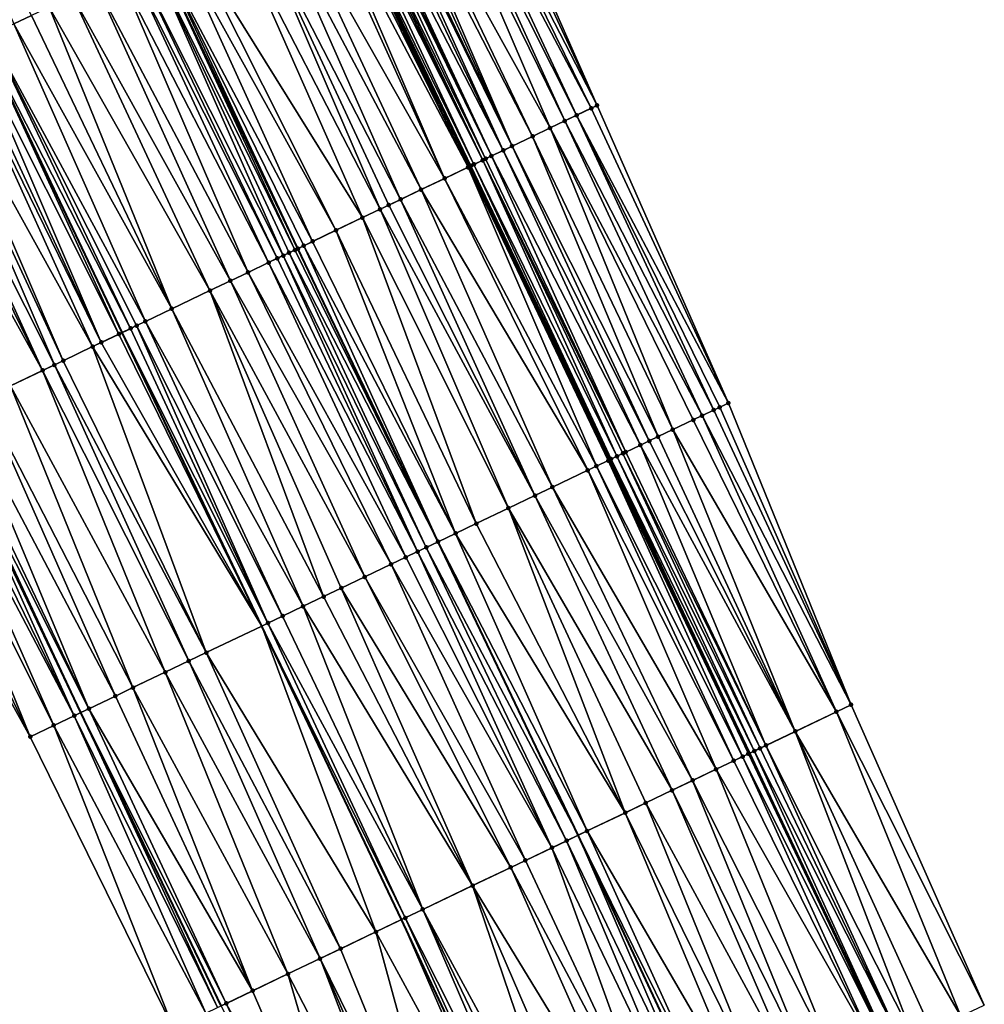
# Model space of a CAD drawing. Header units: feet. Extents: x 2004186 to 2014793, y 836912 to 864902.
# Tile 351 of 656: x 2010173 to 2010232, y 848354 to 848415. Entities that reach past the tile are written whole.
import ezdxf

# ---------------------------------------------------------------- set-up
doc = ezdxf.new("R2010")
doc.units = ezdxf.units.FT
doc.header["$LTSCALE"] = 100
doc.header["$MEASUREMENT"] = 0
for name, color, linetype, lineweight in [('EP_Travel Lane', 5, 'Continuous', 40), ('GPL_Skip Line', 2, 'Continuous', 40), ('Road Shots', 4, 'Continuous', 200), ('Road X-Section', 30, 'Continuous', 13)]:
    doc.layers.add(name, color=color, linetype=linetype, lineweight=lineweight)
doc.layers.add('I-77 SB_MM21-27-Surface-Border', color=7, linetype='Continuous')
doc.layers.add('I-77 SB_MM21-27-Surface-TIN', color=7, linetype='Continuous')

msp = doc.modelspace()

# ---------------------------------------------------------------- linework, layer by layer
at = {"layer": 'EP_Travel Lane'}
for points in [[(2010185.079, 848354.216, 429.611), (2010176.462, 848372.265, 429.559), (2010167.845, 848390.313, 429.465), (2010159.228, 848408.361, 429.392), (2010150.673, 848426.049, 429.342), (2010141.739, 848443.942, 429.259), (2010132.804, 848461.836, 429.213), (2010123.87, 848479.73, 429.133), (2010115.063, 848497.322, 429.056), (2010106.077, 848515.19, 428.978), (2010097.091, 848533.058, 428.933), (2010088.105, 848550.926, 428.862), (2010078.986, 848568.316, 428.792), (2010069.521, 848585.935, 428.709), (2010060.056, 848603.554, 428.664)], [(2010226.152, 848351.531, 431.06), (2010217.612, 848369.768, 431.003), (2010208.997, 848387.818, 430.927), (2010200.383, 848405.867, 430.856), (2010191.768, 848423.917, 430.795), (2010182.989, 848442.075, 430.735), (2010174.092, 848459.987, 430.659), (2010165.194, 848477.898, 430.589), (2010156.297, 848495.81, 430.524), (2010147.259, 848513.825, 430.448), (2010138.153, 848531.631, 430.37), (2010129.046, 848549.438, 430.327), (2010119.939, 848567.244, 430.282), (2010110.569, 848585.113, 430.208), (2010101.168, 848602.766, 430.143)]]:
    msp.add_polyline3d(points, dxfattribs=at)
at = {"layer": 'GPL_Skip Line'}
for points in [[(2010215.519, 848346.601, 430.595), (2010207.054, 848364.721, 430.541), (2010198.43, 848382.766, 430.474), (2010189.806, 848400.811, 430.395), (2010181.183, 848418.857, 430.338), (2010172.478, 848436.862, 430.272), (2010163.595, 848454.781, 430.204), (2010154.712, 848472.7, 430.141), (2010145.829, 848490.619, 430.077), (2010136.863, 848508.496, 429.999), (2010127.742, 848526.295, 429.92), (2010118.621, 848544.094, 429.868), (2010109.5, 848561.893, 429.818), (2010100.213, 848579.606, 429.736), (2010090.825, 848597.265, 429.663), (2010081.436, 848614.924, 429.61)], [(2010204.602, 848341.541, 430.142), (2010196.184, 848359.525, 430.091), (2010187.594, 848377.586, 430.022), (2010179.005, 848395.648, 429.943), (2010170.415, 848413.709, 429.89), (2010161.808, 848431.571, 429.836), (2010152.911, 848449.483, 429.768), (2010144.014, 848467.395, 429.698), (2010135.118, 848485.307, 429.634), (2010126.217, 848503.039, 429.556), (2010117.11, 848520.845, 429.483), (2010108.003, 848538.652, 429.428), (2010098.896, 848556.458, 429.374), (2010089.689, 848574.009, 429.279), (2010080.288, 848591.661, 429.206), (2010070.887, 848609.314, 429.159)]]:
    msp.add_polyline3d(points, dxfattribs=at)
at = {"layer": 'I-77 SB_MM21-27-Surface-Border', "color": 3, "linetype": 'ByBlock', "lineweight": -2}
for points in [[(2010108.13, 848606.468, 430.431), (2010117.695, 848588.902, 430.491), (2010127.298, 848571.016, 430.559), (2010136.597, 848553.308, 430.621), (2010145.896, 848535.6, 430.682), (2010154.839, 848517.71, 430.741), (2010164.105, 848499.682, 430.817), (2010172.988, 848481.763, 430.917), (2010182.05, 848463.933, 431.012), (2010191.113, 848446.103, 431.076), (2010200.129, 848427.914, 431.136), (2010208.212, 848409.61, 431.183), (2010216.294, 848391.306, 431.227), (2010223.835, 848372.743, 431.256), (2010232.031, 848354.256, 431.311)], [(2010182.153, 848352.817, 429.534), (2010173.349, 848370.776, 429.47), (2010163.642, 848388.304, 429.348), (2010154.477, 848406.09, 429.235), (2010145.422, 848423.445, 429.12), (2010136.539, 848441.364, 429.056), (2010127.477, 848459.194, 429.026), (2010118.773, 848477.202, 428.984), (2010109.988, 848494.72, 428.897), (2010101.401, 848512.793, 428.825), (2010092.992, 848530.957, 428.775), (2010084.405, 848549.03, 428.733), (2010075.669, 848566.552, 428.666), (2010068.575, 848585.432, 428.677), (2010057.951, 848602.434, 428.575)]]:
    msp.add_polyline3d(points, dxfattribs=at)
at = {"layer": 'I-77 SB_MM21-27-Surface-TIN', "color": 128, "linetype": 'ByBlock', "lineweight": -2}
for points in [[(2010164.415, 848432.864, 429.942), (2010172.341, 848414.63, 429.97), (2010173.424, 848415.147, 430.011)], [(2010207.851, 848409.437, 431.17), (2010199.046, 848427.396, 431.108), (2010198.505, 848427.138, 431.091)], [(2010199.768, 848427.741, 431.126), (2010199.046, 848427.396, 431.108), (2010208.212, 848409.61, 431.183)], [(2010207.851, 848409.437, 431.17), (2010208.212, 848409.61, 431.183), (2010199.046, 848427.396, 431.108)], [(2010200.129, 848427.914, 431.136), (2010199.768, 848427.741, 431.126), (2010208.212, 848409.61, 431.183)], [(2010206.227, 848408.661, 431.123), (2010197.964, 848426.879, 431.071), (2010197.422, 848426.62, 431.054)], [(2010206.948, 848409.006, 431.15), (2010198.505, 848427.138, 431.091), (2010197.964, 848426.879, 431.071)], [(2010206.227, 848408.661, 431.123), (2010206.948, 848409.006, 431.15), (2010197.964, 848426.879, 431.071)], [(2010206.948, 848409.006, 431.15), (2010207.851, 848409.437, 431.17), (2010198.505, 848427.138, 431.091)], [(2010205.324, 848408.23, 431.09), (2010197.422, 848426.62, 431.054), (2010195.618, 848425.758, 430.984)], [(2010206.227, 848408.661, 431.123), (2010197.422, 848426.62, 431.054), (2010205.324, 848408.23, 431.09)], [(2010195.618, 848425.758, 430.984), (2010195.077, 848425.499, 430.965), (2010204.242, 848407.712, 431.048)], [(2010205.324, 848408.23, 431.09), (2010195.618, 848425.758, 430.984), (2010204.242, 848407.712, 431.048)], [(2010194.174, 848425.067, 430.933), (2010193.814, 848424.895, 430.909), (2010202.437, 848406.85, 430.983)], [(2010194.355, 848425.154, 430.943), (2010194.174, 848425.067, 430.933), (2010202.979, 848407.109, 431.007)], [(2010194.174, 848425.067, 430.933), (2010202.437, 848406.85, 430.983), (2010202.979, 848407.109, 431.007)], [(2010194.716, 848425.326, 430.955), (2010194.355, 848425.154, 430.943), (2010202.979, 848407.109, 431.007)], [(2010195.077, 848425.499, 430.965), (2010194.716, 848425.326, 430.955), (2010202.979, 848407.109, 431.007)], [(2010195.077, 848425.499, 430.965), (2010202.979, 848407.109, 431.007), (2010204.242, 848407.712, 431.048)], [(2010192.911, 848424.464, 430.868), (2010192.551, 848424.291, 430.871), (2010201.355, 848406.332, 430.934)], [(2010193.092, 848424.55, 430.872), (2010192.911, 848424.464, 430.868), (2010201.716, 848406.505, 430.951)], [(2010192.911, 848424.464, 430.868), (2010201.355, 848406.332, 430.934), (2010201.716, 848406.505, 430.951)], [(2010193.272, 848424.636, 430.878), (2010193.092, 848424.55, 430.872), (2010201.716, 848406.505, 430.951)], [(2010193.814, 848424.895, 430.909), (2010193.272, 848424.636, 430.878), (2010202.437, 848406.85, 430.983)], [(2010193.272, 848424.636, 430.878), (2010201.716, 848406.505, 430.951), (2010202.437, 848406.85, 430.983)], [(2010191.468, 848423.773, 430.782), (2010190.927, 848423.515, 430.76), (2010200.272, 848405.815, 430.85)], [(2010191.648, 848423.86, 430.786), (2010191.468, 848423.773, 430.782), (2010200.272, 848405.815, 430.85)], [(2010191.648, 848423.86, 430.786), (2010200.383, 848405.867, 430.856), (2010191.768, 848423.917, 430.795)], [(2010191.648, 848423.86, 430.786), (2010200.272, 848405.815, 430.85), (2010200.383, 848405.867, 430.856)], [(2010191.829, 848423.946, 430.799), (2010191.768, 848423.917, 430.795), (2010200.453, 848405.901, 430.86)], [(2010200.453, 848405.901, 430.86), (2010191.768, 848423.917, 430.795), (2010200.383, 848405.867, 430.856)], [(2010192.19, 848424.119, 430.841), (2010191.829, 848423.946, 430.799), (2010200.633, 848405.987, 430.873)], [(2010191.829, 848423.946, 430.799), (2010200.453, 848405.901, 430.86), (2010200.633, 848405.987, 430.873)], [(2010192.37, 848424.205, 430.86), (2010192.19, 848424.119, 430.841), (2010201.174, 848406.246, 430.92)], [(2010192.19, 848424.119, 430.841), (2010200.633, 848405.987, 430.873), (2010201.174, 848406.246, 430.92)], [(2010192.551, 848424.291, 430.871), (2010192.37, 848424.205, 430.86), (2010201.174, 848406.246, 430.92)], [(2010192.551, 848424.291, 430.871), (2010201.174, 848406.246, 430.92), (2010201.355, 848406.332, 430.934)], [(2010190.566, 848423.342, 430.75), (2010188.942, 848422.566, 430.681), (2010198.829, 848405.124, 430.8)], [(2010190.927, 848423.515, 430.76), (2010190.566, 848423.342, 430.75), (2010198.829, 848405.124, 430.8)], [(2010190.927, 848423.515, 430.76), (2010198.829, 848405.124, 430.8), (2010200.272, 848405.815, 430.85)], [(2010188.942, 848422.566, 430.681), (2010188.04, 848422.135, 430.641), (2010197.385, 848404.434, 430.736)], [(2010188.942, 848422.566, 430.681), (2010197.385, 848404.434, 430.736), (2010198.829, 848405.124, 430.8)], [(2010188.04, 848422.135, 430.641), (2010186.957, 848421.617, 430.597), (2010196.122, 848403.831, 430.682)], [(2010188.04, 848422.135, 430.641), (2010196.122, 848403.831, 430.682), (2010197.385, 848404.434, 430.736)], [(2010186.957, 848421.617, 430.597), (2010185.694, 848421.013, 430.542), (2010194.859, 848403.227, 430.627)], [(2010186.957, 848421.617, 430.597), (2010195.4, 848403.486, 430.652), (2010196.122, 848403.831, 430.682)], [(2010186.957, 848421.617, 430.597), (2010194.859, 848403.227, 430.627), (2010195.4, 848403.486, 430.652)], [(2010185.694, 848421.013, 430.542), (2010183.168, 848419.805, 430.423), (2010193.776, 848402.709, 430.578)], [(2010185.694, 848421.013, 430.542), (2010193.776, 848402.709, 430.578), (2010194.859, 848403.227, 430.627)], [(2010183.168, 848419.805, 430.423), (2010182.446, 848419.46, 430.392), (2010192.152, 848401.933, 430.5)], [(2010183.168, 848419.805, 430.423), (2010192.152, 848401.933, 430.5), (2010193.776, 848402.709, 430.578)], [(2010181.363, 848418.943, 430.346), (2010181.183, 848418.857, 430.338), (2010189.806, 848400.811, 430.395)], [(2010182.446, 848419.46, 430.392), (2010181.363, 848418.943, 430.346), (2010190.709, 848401.243, 430.44)], [(2010181.363, 848418.943, 430.346), (2010189.806, 848400.811, 430.395), (2010190.167, 848400.984, 430.412)], [(2010181.363, 848418.943, 430.346), (2010190.167, 848400.984, 430.412), (2010190.709, 848401.243, 430.44)], [(2010182.446, 848419.46, 430.392), (2010190.709, 848401.243, 430.44), (2010192.152, 848401.933, 430.5)], [(2010180.822, 848418.684, 430.323), (2010179.92, 848418.253, 430.296), (2010188.904, 848400.38, 430.374)], [(2010180.822, 848418.684, 430.323), (2010189.626, 848400.725, 430.389), (2010181.183, 848418.857, 430.338)], [(2010180.822, 848418.684, 430.323), (2010189.265, 848400.553, 430.383), (2010189.626, 848400.725, 430.389)], [(2010180.822, 848418.684, 430.323), (2010188.904, 848400.38, 430.374), (2010189.265, 848400.553, 430.383)], [(2010189.626, 848400.725, 430.389), (2010189.806, 848400.811, 430.395), (2010181.183, 848418.857, 430.338)], [(2010178.837, 848417.735, 430.247), (2010177.393, 848417.045, 430.18), (2010186.739, 848399.345, 430.27)], [(2010179.559, 848418.08, 430.283), (2010178.837, 848417.735, 430.247), (2010188.002, 848399.949, 430.332)], [(2010178.837, 848417.735, 430.247), (2010186.739, 848399.345, 430.27), (2010188.002, 848399.949, 430.332)], [(2010179.92, 848418.253, 430.296), (2010179.559, 848418.08, 430.283), (2010188.543, 848400.208, 430.36)], [(2010179.559, 848418.08, 430.283), (2010188.002, 848399.949, 430.332), (2010188.543, 848400.208, 430.36)], [(2010179.92, 848418.253, 430.296), (2010188.543, 848400.208, 430.36), (2010188.904, 848400.38, 430.374)], [(2010177.393, 848417.045, 430.18), (2010175.95, 848416.355, 430.122), (2010185.656, 848398.827, 430.22)], [(2010177.393, 848417.045, 430.18), (2010185.656, 848398.827, 430.22), (2010186.739, 848399.345, 430.27)], [(2010175.95, 848416.355, 430.122), (2010174.506, 848415.665, 430.056), (2010184.393, 848398.224, 430.172)], [(2010175.95, 848416.355, 430.122), (2010184.393, 848398.224, 430.172), (2010185.656, 848398.827, 430.22)], [(2010174.506, 848415.665, 430.056), (2010173.424, 848415.147, 430.011), (2010182.047, 848397.102, 430.071)], [(2010174.506, 848415.665, 430.056), (2010182.047, 848397.102, 430.071), (2010184.393, 848398.224, 430.172)], [(2010173.424, 848415.147, 430.011), (2010172.341, 848414.63, 429.97), (2010182.047, 848397.102, 430.071)], [(2010172.341, 848414.63, 429.97), (2010170.898, 848413.94, 429.917), (2010180.424, 848396.326, 430.017)], [(2010172.341, 848414.63, 429.97), (2010180.424, 848396.326, 430.017), (2010182.047, 848397.102, 430.071)], [(2010169.815, 848413.422, 429.857), (2010178.8, 848395.55, 429.929), (2010170.415, 848413.709, 429.89)], [(2010170.898, 848413.94, 429.917), (2010170.415, 848413.709, 429.89), (2010179.521, 848395.895, 429.977)], [(2010178.8, 848395.55, 429.929), (2010179.005, 848395.648, 429.943), (2010170.415, 848413.709, 429.89)], [(2010179.521, 848395.895, 429.977), (2010170.415, 848413.709, 429.89), (2010179.005, 848395.648, 429.943)], [(2010170.898, 848413.94, 429.917), (2010179.882, 848396.067, 429.996), (2010180.424, 848396.326, 430.017)], [(2010170.898, 848413.94, 429.917), (2010179.521, 848395.895, 429.977), (2010179.882, 848396.067, 429.996)], [(2010168.913, 848412.991, 429.803), (2010167.469, 848412.301, 429.755), (2010177.176, 848394.773, 429.844)], [(2010169.274, 848413.163, 429.825), (2010168.913, 848412.991, 429.803), (2010177.717, 848395.032, 429.871)], [(2010168.913, 848412.991, 429.803), (2010177.176, 848394.773, 429.844), (2010177.717, 848395.032, 429.871)], [(2010169.815, 848413.422, 429.857), (2010169.274, 848413.163, 429.825), (2010177.717, 848395.032, 429.871)], [(2010169.815, 848413.422, 429.857), (2010177.717, 848395.032, 429.871), (2010178.8, 848395.55, 429.929)], [(2010167.469, 848412.301, 429.755), (2010166.928, 848412.042, 429.733), (2010175.371, 848393.911, 429.775)], [(2010167.469, 848412.301, 429.755), (2010175.371, 848393.911, 429.775), (2010177.176, 848394.773, 429.844)], [(2010166.928, 848412.042, 429.733), (2010165.845, 848411.524, 429.672), (2010174.83, 848393.652, 429.749)], [(2010166.928, 848412.042, 429.733), (2010174.83, 848393.652, 429.749), (2010175.371, 848393.911, 429.775)], [(2010165.304, 848411.266, 429.648), (2010164.402, 848410.834, 429.619), (2010174.108, 848393.307, 429.712)], [(2010165.845, 848411.524, 429.672), (2010165.304, 848411.266, 429.648), (2010174.108, 848393.307, 429.712)], [(2010165.845, 848411.524, 429.672), (2010174.108, 848393.307, 429.712), (2010174.83, 848393.652, 429.749)], [(2010164.402, 848410.834, 429.619), (2010172.123, 848392.358, 429.631), (2010174.108, 848393.307, 429.712)], [(2010206.948, 848409.006, 431.15), (2010216.294, 848391.306, 431.227), (2010207.851, 848409.437, 431.17)], [(2010216.294, 848391.306, 431.227), (2010208.212, 848409.61, 431.183), (2010207.851, 848409.437, 431.17)], [(2010206.227, 848408.661, 431.123), (2010205.324, 848408.23, 431.09), (2010214.67, 848390.53, 431.179)], [(2010206.227, 848408.661, 431.123), (2010215.392, 848390.875, 431.2), (2010206.948, 848409.006, 431.15)], [(2010206.227, 848408.661, 431.123), (2010214.67, 848390.53, 431.179), (2010215.392, 848390.875, 431.2)], [(2010206.948, 848409.006, 431.15), (2010215.753, 848391.047, 431.214), (2010216.294, 848391.306, 431.227)], [(2010206.948, 848409.006, 431.15), (2010215.392, 848390.875, 431.2), (2010215.753, 848391.047, 431.214)], [(2010205.324, 848408.23, 431.09), (2010204.242, 848407.712, 431.048), (2010212.865, 848389.667, 431.113)], [(2010205.324, 848408.23, 431.09), (2010214.129, 848390.271, 431.158), (2010214.67, 848390.53, 431.179)], [(2010205.324, 848408.23, 431.09), (2010212.865, 848389.667, 431.113), (2010214.129, 848390.271, 431.158)], [(2010211.963, 848389.236, 431.084), (2010204.242, 848407.712, 431.048), (2010202.979, 848407.109, 431.007)], [(2010212.865, 848389.667, 431.113), (2010204.242, 848407.712, 431.048), (2010211.963, 848389.236, 431.084)], [(2010210.881, 848388.718, 431.038), (2010202.437, 848406.85, 430.983), (2010201.716, 848406.505, 430.951)], [(2010211.422, 848388.977, 431.065), (2010202.979, 848407.109, 431.007), (2010202.437, 848406.85, 430.983)], [(2010211.422, 848388.977, 431.065), (2010202.437, 848406.85, 430.983), (2010210.881, 848388.718, 431.038)], [(2010211.963, 848389.236, 431.084), (2010202.979, 848407.109, 431.007), (2010211.422, 848388.977, 431.065)], [(2010209.437, 848388.028, 430.959), (2010201.174, 848406.246, 430.92), (2010200.633, 848405.987, 430.873)], [(2010209.978, 848388.287, 430.998), (2010201.355, 848406.332, 430.934), (2010201.174, 848406.246, 430.92)], [(2010209.978, 848388.287, 430.998), (2010201.174, 848406.246, 430.92), (2010209.798, 848388.201, 430.987)], [(2010209.798, 848388.201, 430.987), (2010201.174, 848406.246, 430.92), (2010209.437, 848388.028, 430.959)], [(2010209.978, 848388.287, 430.998), (2010201.716, 848406.505, 430.951), (2010201.355, 848406.332, 430.934)], [(2010210.881, 848388.718, 431.038), (2010201.716, 848406.505, 430.951), (2010209.978, 848388.287, 430.998)], [(2010208.174, 848387.424, 430.897), (2010200.272, 848405.815, 430.85), (2010198.829, 848405.124, 430.8)], [(2010200.272, 848405.815, 430.85), (2010208.997, 848387.818, 430.927), (2010200.383, 848405.867, 430.856)], [(2010208.896, 848387.769, 430.921), (2010208.997, 848387.818, 430.927), (2010200.272, 848405.815, 430.85)], [(2010208.896, 848387.769, 430.921), (2010200.272, 848405.815, 430.85), (2010208.174, 848387.424, 430.897)], [(2010209.076, 848387.856, 430.931), (2010200.453, 848405.901, 430.86), (2010200.383, 848405.867, 430.856)], [(2010209.076, 848387.856, 430.931), (2010200.383, 848405.867, 430.856), (2010208.997, 848387.818, 430.927)], [(2010209.076, 848387.856, 430.931), (2010200.633, 848405.987, 430.873), (2010200.453, 848405.901, 430.86)], [(2010209.437, 848388.028, 430.959), (2010200.633, 848405.987, 430.873), (2010209.076, 848387.856, 430.931)], [(2010207.633, 848387.166, 430.876), (2010198.829, 848405.124, 430.8), (2010197.385, 848404.434, 430.736)], [(2010208.174, 848387.424, 430.897), (2010198.829, 848405.124, 430.8), (2010207.633, 848387.166, 430.876)], [(2010205.467, 848386.13, 430.777), (2010197.385, 848404.434, 430.736), (2010196.122, 848403.831, 430.682)], [(2010207.633, 848387.166, 430.876), (2010197.385, 848404.434, 430.736), (2010205.467, 848386.13, 430.777)], [(2010196.122, 848403.831, 430.682), (2010195.4, 848403.486, 430.652), (2010204.385, 848385.613, 430.737)], [(2010205.467, 848386.13, 430.777), (2010196.122, 848403.831, 430.682), (2010204.385, 848385.613, 430.737)], [(2010194.859, 848403.227, 430.627), (2010193.776, 848402.709, 430.578), (2010202.761, 848384.837, 430.669)], [(2010195.4, 848403.486, 430.652), (2010194.859, 848403.227, 430.627), (2010204.385, 848385.613, 430.737)], [(2010194.859, 848403.227, 430.627), (2010202.761, 848384.837, 430.669), (2010204.385, 848385.613, 430.737)], [(2010193.776, 848402.709, 430.578), (2010192.152, 848401.933, 430.5), (2010200.776, 848383.888, 430.575)], [(2010193.776, 848402.709, 430.578), (2010200.776, 848383.888, 430.575), (2010202.761, 848384.837, 430.669)], [(2010192.152, 848401.933, 430.5), (2010190.709, 848401.243, 430.44), (2010199.513, 848383.284, 430.519)], [(2010192.152, 848401.933, 430.5), (2010199.513, 848383.284, 430.519), (2010200.776, 848383.888, 430.575)], [(2010189.626, 848400.725, 430.389), (2010189.265, 848400.553, 430.383), (2010198.43, 848382.766, 430.474)], [(2010189.626, 848400.725, 430.389), (2010198.43, 848382.766, 430.474), (2010189.806, 848400.811, 430.395)], [(2010190.167, 848400.984, 430.412), (2010189.806, 848400.811, 430.395), (2010198.43, 848382.766, 430.474)], [(2010190.709, 848401.243, 430.44), (2010190.167, 848400.984, 430.412), (2010199.513, 848383.284, 430.519)], [(2010190.167, 848400.984, 430.412), (2010198.43, 848382.766, 430.474), (2010199.513, 848383.284, 430.519)], [(2010188.543, 848400.208, 430.36), (2010188.002, 848399.949, 430.332), (2010197.167, 848382.163, 430.431)], [(2010188.904, 848400.38, 430.374), (2010188.543, 848400.208, 430.36), (2010197.167, 848382.163, 430.431)], [(2010189.265, 848400.553, 430.383), (2010188.904, 848400.38, 430.374), (2010197.708, 848382.421, 430.451)], [(2010188.904, 848400.38, 430.374), (2010197.167, 848382.163, 430.431), (2010197.708, 848382.421, 430.451)], [(2010189.265, 848400.553, 430.383), (2010197.708, 848382.421, 430.451), (2010198.43, 848382.766, 430.474)], [(2010188.002, 848399.949, 430.332), (2010186.739, 848399.345, 430.27), (2010196.445, 848381.817, 430.394)], [(2010188.002, 848399.949, 430.332), (2010196.445, 848381.817, 430.394), (2010197.167, 848382.163, 430.431)], [(2010186.739, 848399.345, 430.27), (2010185.656, 848398.827, 430.22), (2010195.543, 848381.386, 430.35)], [(2010186.739, 848399.345, 430.27), (2010195.543, 848381.386, 430.35), (2010196.445, 848381.817, 430.394)], [(2010185.656, 848398.827, 430.22), (2010184.393, 848398.224, 430.172), (2010193.919, 848380.61, 430.28)], [(2010185.656, 848398.827, 430.22), (2010193.919, 848380.61, 430.28), (2010195.543, 848381.386, 430.35)], [(2010184.393, 848398.224, 430.172), (2010182.047, 848397.102, 430.071), (2010191.393, 848379.402, 430.175)], [(2010184.393, 848398.224, 430.172), (2010192.476, 848379.92, 430.224), (2010193.919, 848380.61, 430.28)], [(2010184.393, 848398.224, 430.172), (2010191.393, 848379.402, 430.175), (2010192.476, 848379.92, 430.224)], [(2010182.047, 848397.102, 430.071), (2010180.424, 848396.326, 430.017), (2010190.13, 848378.798, 430.128)], [(2010182.047, 848397.102, 430.071), (2010190.13, 848378.798, 430.128), (2010191.393, 848379.402, 430.175)], [(2010179.521, 848395.895, 429.977), (2010179.005, 848395.648, 429.943), (2010187.965, 848377.763, 430.04)], [(2010179.882, 848396.067, 429.996), (2010179.521, 848395.895, 429.977), (2010187.965, 848377.763, 430.04)], [(2010180.424, 848396.326, 430.017), (2010179.882, 848396.067, 429.996), (2010188.867, 848378.195, 430.08)], [(2010179.882, 848396.067, 429.996), (2010187.965, 848377.763, 430.04), (2010188.867, 848378.195, 430.08)], [(2010180.424, 848396.326, 430.017), (2010188.867, 848378.195, 430.08), (2010190.13, 848378.798, 430.128)], [(2010178.8, 848395.55, 429.929), (2010177.717, 848395.032, 429.871), (2010187.594, 848377.586, 430.022)], [(2010178.8, 848395.55, 429.929), (2010187.594, 848377.586, 430.022), (2010179.005, 848395.648, 429.943)], [(2010187.965, 848377.763, 430.04), (2010179.005, 848395.648, 429.943), (2010187.594, 848377.586, 430.022)], [(2010177.176, 848394.773, 429.844), (2010175.371, 848393.911, 429.775), (2010184.175, 848375.952, 429.862)], [(2010177.717, 848395.032, 429.871), (2010177.176, 848394.773, 429.844), (2010187.594, 848377.586, 430.022)], [(2010177.176, 848394.773, 429.844), (2010184.175, 848375.952, 429.862), (2010187.594, 848377.586, 430.022)], [(2010174.83, 848393.652, 429.749), (2010174.108, 848393.307, 429.712), (2010183.093, 848375.434, 429.818)], [(2010175.371, 848393.911, 429.775), (2010174.83, 848393.652, 429.749), (2010184.175, 848375.952, 429.862)], [(2010174.83, 848393.652, 429.749), (2010183.093, 848375.434, 429.818), (2010184.175, 848375.952, 429.862)], [(2010174.108, 848393.307, 429.712), (2010172.123, 848392.358, 429.631), (2010181.649, 848374.744, 429.757)], [(2010174.108, 848393.307, 429.712), (2010181.649, 848374.744, 429.757), (2010183.093, 848375.434, 429.818)], [(2010172.123, 848392.358, 429.631), (2010170.499, 848391.582, 429.571), (2010179.664, 848373.795, 429.679)], [(2010172.123, 848392.358, 429.631), (2010179.664, 848373.795, 429.679), (2010181.649, 848374.744, 429.757)], [(2010170.499, 848391.582, 429.571), (2010169.236, 848390.978, 429.52), (2010178.582, 848373.278, 429.628)], [(2010170.499, 848391.582, 429.571), (2010178.582, 848373.278, 429.628), (2010179.664, 848373.795, 429.679)], [(2010215.753, 848391.047, 431.214), (2010215.392, 848390.875, 431.2), (2010223.835, 848372.743, 431.256)], [(2010215.753, 848391.047, 431.214), (2010223.835, 848372.743, 431.256), (2010216.294, 848391.306, 431.227)], [(2010168.334, 848390.546, 429.478), (2010167.973, 848390.374, 429.467), (2010176.958, 848372.501, 429.575)], [(2010169.236, 848390.978, 429.52), (2010168.334, 848390.546, 429.478), (2010176.958, 848372.501, 429.575)], [(2010169.236, 848390.978, 429.52), (2010176.958, 848372.501, 429.575), (2010178.582, 848373.278, 429.628)], [(2010214.67, 848390.53, 431.179), (2010214.129, 848390.271, 431.158), (2010222.933, 848372.312, 431.231)], [(2010215.392, 848390.875, 431.2), (2010214.67, 848390.53, 431.179), (2010223.835, 848372.743, 431.256)], [(2010214.67, 848390.53, 431.179), (2010222.933, 848372.312, 431.231), (2010223.835, 848372.743, 431.256)], [(2010167.251, 848390.029, 429.457), (2010166.71, 848389.77, 429.445), (2010176.055, 848372.07, 429.546)], [(2010167.251, 848390.029, 429.457), (2010176.055, 848372.07, 429.546), (2010167.845, 848390.313, 429.465)], [(2010167.973, 848390.374, 429.467), (2010167.845, 848390.313, 429.465), (2010176.462, 848372.265, 429.559)], [(2010176.055, 848372.07, 429.546), (2010176.462, 848372.265, 429.559), (2010167.845, 848390.313, 429.465)], [(2010167.973, 848390.374, 429.467), (2010176.462, 848372.265, 429.559), (2010176.958, 848372.501, 429.575)], [(2010214.129, 848390.271, 431.158), (2010212.865, 848389.667, 431.113), (2010222.933, 848372.312, 431.231)], [(2010165.808, 848389.339, 429.418), (2010164.725, 848388.821, 429.378), (2010173.349, 848370.776, 429.47)], [(2010166.71, 848389.77, 429.445), (2010165.808, 848389.339, 429.418), (2010174.792, 848371.466, 429.515)], [(2010165.808, 848389.339, 429.418), (2010173.349, 848370.776, 429.47), (2010174.792, 848371.466, 429.515)], [(2010166.71, 848389.77, 429.445), (2010174.792, 848371.466, 429.515), (2010176.055, 848372.07, 429.546)], [(2010211.963, 848389.236, 431.084), (2010211.422, 848388.977, 431.065), (2010220.407, 848371.105, 431.143)], [(2010212.865, 848389.667, 431.113), (2010211.963, 848389.236, 431.084), (2010220.407, 848371.105, 431.143)], [(2010212.865, 848389.667, 431.113), (2010220.407, 848371.105, 431.143), (2010222.933, 848372.312, 431.231)], [(2010164.725, 848388.821, 429.378), (2010163.642, 848388.304, 429.348), (2010173.349, 848370.776, 429.47)], [(2010210.881, 848388.718, 431.038), (2010209.978, 848388.287, 430.998), (2010218.602, 848370.242, 431.067)], [(2010211.422, 848388.977, 431.065), (2010210.881, 848388.718, 431.038), (2010220.407, 848371.105, 431.143)], [(2010210.881, 848388.718, 431.038), (2010218.602, 848370.242, 431.067), (2010220.407, 848371.105, 431.143)], [(2010209.437, 848388.028, 430.959), (2010209.076, 848387.856, 430.931), (2010217.88, 848369.897, 431.021)], [(2010209.798, 848388.201, 430.987), (2010209.437, 848388.028, 430.959), (2010218.241, 848370.069, 431.046)], [(2010209.437, 848388.028, 430.959), (2010217.88, 848369.897, 431.021), (2010218.241, 848370.069, 431.046)], [(2010209.978, 848388.287, 430.998), (2010209.798, 848388.201, 430.987), (2010218.602, 848370.242, 431.067)], [(2010209.798, 848388.201, 430.987), (2010218.241, 848370.069, 431.046), (2010218.602, 848370.242, 431.067)], [(2010208.174, 848387.424, 430.897), (2010207.633, 848387.166, 430.876), (2010216.617, 848369.293, 430.959)], [(2010208.896, 848387.769, 430.921), (2010208.174, 848387.424, 430.897), (2010217.159, 848369.552, 430.979)], [(2010208.174, 848387.424, 430.897), (2010216.617, 848369.293, 430.959), (2010217.159, 848369.552, 430.979)], [(2010208.896, 848387.769, 430.921), (2010217.612, 848369.768, 431.003), (2010208.997, 848387.818, 430.927)], [(2010208.896, 848387.769, 430.921), (2010217.52, 848369.724, 430.997), (2010217.612, 848369.768, 431.003)], [(2010208.896, 848387.769, 430.921), (2010217.159, 848369.552, 430.979), (2010217.52, 848369.724, 430.997)], [(2010209.076, 848387.856, 430.931), (2010208.997, 848387.818, 430.927), (2010217.612, 848369.768, 431.003)], [(2010209.076, 848387.856, 430.931), (2010217.612, 848369.768, 431.003), (2010217.88, 848369.897, 431.021)], [(2010207.633, 848387.166, 430.876), (2010205.467, 848386.13, 430.777), (2010215.535, 848368.775, 430.916)], [(2010207.633, 848387.166, 430.876), (2010215.535, 848368.775, 430.916), (2010216.617, 848369.293, 430.959)], [(2010212.828, 848367.482, 430.798), (2010204.385, 848385.613, 430.737), (2010202.761, 848384.837, 430.669)], [(2010205.467, 848386.13, 430.777), (2010204.385, 848385.613, 430.737), (2010214.091, 848368.085, 430.851)], [(2010214.091, 848368.085, 430.851), (2010204.385, 848385.613, 430.737), (2010212.828, 848367.482, 430.798)], [(2010205.467, 848386.13, 430.777), (2010214.091, 848368.085, 430.851), (2010215.535, 848368.775, 430.916)], [(2010209.941, 848366.101, 430.666), (2010202.761, 848384.837, 430.669), (2010200.776, 848383.888, 430.575)], [(2010212.828, 848367.482, 430.798), (2010202.761, 848384.837, 430.669), (2010211.204, 848366.705, 430.725)], [(2010211.204, 848366.705, 430.725), (2010202.761, 848384.837, 430.669), (2010209.941, 848366.101, 430.666)], [(2010209.941, 848366.101, 430.666), (2010200.776, 848383.888, 430.575), (2010199.513, 848383.284, 430.519)], [(2010207.595, 848364.98, 430.562), (2010199.513, 848383.284, 430.519), (2010198.43, 848382.766, 430.474)], [(2010209.941, 848366.101, 430.666), (2010199.513, 848383.284, 430.519), (2010207.595, 848364.98, 430.562)], [(2010197.708, 848382.421, 430.451), (2010207.054, 848364.721, 430.541), (2010198.43, 848382.766, 430.474)], [(2010207.595, 848364.98, 430.562), (2010198.43, 848382.766, 430.474), (2010207.054, 848364.721, 430.541)], [(2010205.43, 848363.945, 430.478), (2010197.167, 848382.163, 430.431), (2010196.445, 848381.817, 430.394)], [(2010206.332, 848364.376, 430.514), (2010197.708, 848382.421, 430.451), (2010197.167, 848382.163, 430.431)], [(2010206.332, 848364.376, 430.514), (2010197.167, 848382.163, 430.431), (2010205.43, 848363.945, 430.478)], [(2010206.332, 848364.376, 430.514), (2010207.054, 848364.721, 430.541), (2010197.708, 848382.421, 430.451)], [(2010195.543, 848381.386, 430.35), (2010193.919, 848380.61, 430.28), (2010203.806, 848363.168, 430.401)], [(2010205.43, 848363.945, 430.478), (2010196.445, 848381.817, 430.394), (2010195.543, 848381.386, 430.35)], [(2010205.43, 848363.945, 430.478), (2010195.543, 848381.386, 430.35), (2010203.806, 848363.168, 430.401)], [(2010193.919, 848380.61, 430.28), (2010192.476, 848379.92, 430.224), (2010202.904, 848362.737, 430.363)], [(2010193.919, 848380.61, 430.28), (2010202.904, 848362.737, 430.363), (2010203.806, 848363.168, 430.401)], [(2010192.476, 848379.92, 430.224), (2010191.393, 848379.402, 430.175), (2010200.558, 848361.616, 430.266)], [(2010192.476, 848379.92, 430.224), (2010200.558, 848361.616, 430.266), (2010202.904, 848362.737, 430.363)], [(2010191.393, 848379.402, 430.175), (2010190.13, 848378.798, 430.128), (2010200.558, 848361.616, 430.266)], [(2010190.13, 848378.798, 430.128), (2010188.867, 848378.195, 430.08), (2010197.49, 848360.149, 430.149)], [(2010190.13, 848378.798, 430.128), (2010197.49, 848360.149, 430.149), (2010200.558, 848361.616, 430.266)], [(2010187.965, 848377.763, 430.04), (2010187.594, 848377.586, 430.022), (2010196.408, 848359.632, 430.101)], [(2010188.867, 848378.195, 430.08), (2010187.965, 848377.763, 430.04), (2010197.49, 848360.149, 430.149)], [(2010187.965, 848377.763, 430.04), (2010196.408, 848359.632, 430.101), (2010197.49, 848360.149, 430.149)], [(2010184.175, 848375.952, 429.862), (2010194.603, 848358.769, 430.021), (2010187.594, 848377.586, 430.022)], [(2010194.603, 848358.769, 430.021), (2010196.184, 848359.525, 430.091), (2010187.594, 848377.586, 430.022)], [(2010196.408, 848359.632, 430.101), (2010187.594, 848377.586, 430.022), (2010196.184, 848359.525, 430.091)], [(2010184.175, 848375.952, 429.862), (2010183.093, 848375.434, 429.818), (2010192.438, 848357.734, 429.921)], [(2010184.175, 848375.952, 429.862), (2010192.438, 848357.734, 429.921), (2010194.603, 848358.769, 430.021)], [(2010183.093, 848375.434, 429.818), (2010181.649, 848374.744, 429.757), (2010191.175, 848357.13, 429.863)], [(2010183.093, 848375.434, 429.818), (2010191.175, 848357.13, 429.863), (2010192.438, 848357.734, 429.921)], [(2010181.649, 848374.744, 429.757), (2010179.664, 848373.795, 429.679), (2010189.19, 848356.181, 429.786)], [(2010181.649, 848374.744, 429.757), (2010189.19, 848356.181, 429.786), (2010191.175, 848357.13, 429.863)], [(2010179.664, 848373.795, 429.679), (2010178.582, 848373.278, 429.628), (2010187.025, 848355.146, 429.694)], [(2010179.664, 848373.795, 429.679), (2010187.025, 848355.146, 429.694), (2010189.19, 848356.181, 429.786)], [(2010178.582, 848373.278, 429.628), (2010176.958, 848372.501, 429.575), (2010187.025, 848355.146, 429.694)], [(2010176.055, 848372.07, 429.546), (2010184.86, 848354.111, 429.603), (2010176.462, 848372.265, 429.559)], [(2010176.958, 848372.501, 429.575), (2010176.462, 848372.265, 429.559), (2010185.401, 848354.37, 429.623)], [(2010184.86, 848354.111, 429.603), (2010185.079, 848354.216, 429.611), (2010176.462, 848372.265, 429.559)], [(2010185.401, 848354.37, 429.623), (2010176.462, 848372.265, 429.559), (2010185.079, 848354.216, 429.611)], [(2010176.958, 848372.501, 429.575), (2010185.401, 848354.37, 429.623), (2010187.025, 848355.146, 429.694)], [(2010222.933, 848372.312, 431.231), (2010220.407, 848371.105, 431.143), (2010230.58, 848353.583, 431.259)], [(2010222.933, 848372.312, 431.231), (2010232.031, 848354.256, 431.311), (2010223.835, 848372.743, 431.256)], [(2010222.933, 848372.312, 431.231), (2010230.58, 848353.583, 431.259), (2010232.031, 848354.256, 431.311)], [(2010176.055, 848372.07, 429.546), (2010174.792, 848371.466, 429.515), (2010184.138, 848353.766, 429.584)], [(2010176.055, 848372.07, 429.546), (2010184.138, 848353.766, 429.584), (2010184.86, 848354.111, 429.603)], [(2010174.792, 848371.466, 429.515), (2010173.349, 848370.776, 429.47), (2010182.153, 848352.817, 429.534)], [(2010174.792, 848371.466, 429.515), (2010182.153, 848352.817, 429.534), (2010184.138, 848353.766, 429.584)], [(2010220.407, 848371.105, 431.143), (2010218.602, 848370.242, 431.067), (2010227.676, 848352.237, 431.147)], [(2010220.407, 848371.105, 431.143), (2010228.765, 848352.742, 431.194), (2010230.58, 848353.583, 431.259)], [(2010220.407, 848371.105, 431.143), (2010227.676, 848352.237, 431.147), (2010228.765, 848352.742, 431.194)], [(2010217.88, 848369.897, 431.021), (2010217.612, 848369.768, 431.003), (2010226.225, 848351.564, 431.064)], [(2010218.241, 848370.069, 431.046), (2010217.88, 848369.897, 431.021), (2010226.951, 848351.901, 431.108)], [(2010217.88, 848369.897, 431.021), (2010226.225, 848351.564, 431.064), (2010226.951, 848351.901, 431.108)], [(2010218.602, 848370.242, 431.067), (2010218.241, 848370.069, 431.046), (2010226.951, 848351.901, 431.108)], [(2010218.602, 848370.242, 431.067), (2010226.951, 848351.901, 431.108), (2010227.676, 848352.237, 431.147)], [(2010216.617, 848369.293, 430.959), (2010215.535, 848368.775, 430.916), (2010225.499, 848351.228, 431.024)], [(2010217.159, 848369.552, 430.979), (2010216.617, 848369.293, 430.959), (2010225.499, 848351.228, 431.024)], [(2010217.52, 848369.724, 430.997), (2010217.159, 848369.552, 430.979), (2010226.152, 848351.531, 431.06)], [(2010217.159, 848369.552, 430.979), (2010225.499, 848351.228, 431.024), (2010226.152, 848351.531, 431.06)], [(2010217.52, 848369.724, 430.997), (2010226.152, 848351.531, 431.06), (2010217.612, 848369.768, 431.003)], [(2010226.225, 848351.564, 431.064), (2010217.612, 848369.768, 431.003), (2010226.152, 848351.531, 431.06)], [(2010215.535, 848368.775, 430.916), (2010214.091, 848368.085, 430.851), (2010223.14, 848350.134, 430.921)], [(2010215.535, 848368.775, 430.916), (2010223.14, 848350.134, 430.921), (2010225.499, 848351.228, 431.024)], [(2010214.091, 848368.085, 430.851), (2010212.828, 848367.482, 430.798), (2010221.688, 848349.461, 430.864)], [(2010214.091, 848368.085, 430.851), (2010221.688, 848349.461, 430.864), (2010223.14, 848350.134, 430.921)], [(2010212.828, 848367.482, 430.798), (2010211.204, 848366.705, 430.725), (2010220.781, 848349.041, 430.823)], [(2010212.828, 848367.482, 430.798), (2010220.781, 848349.041, 430.823), (2010221.688, 848349.461, 430.864)], [(2010211.204, 848366.705, 430.725), (2010209.941, 848366.101, 430.666), (2010218.785, 848348.115, 430.727)], [(2010211.204, 848366.705, 430.725), (2010218.785, 848348.115, 430.727), (2010220.781, 848349.041, 430.823)], [(2010209.941, 848366.101, 430.666), (2010207.595, 848364.98, 430.562), (2010217.697, 848347.611, 430.684)], [(2010209.941, 848366.101, 430.666), (2010217.697, 848347.611, 430.684), (2010218.785, 848348.115, 430.727)], [(2010207.595, 848364.98, 430.562), (2010207.054, 848364.721, 430.541), (2010215.882, 848346.77, 430.608)], [(2010207.595, 848364.98, 430.562), (2010215.882, 848346.77, 430.608), (2010217.697, 848347.611, 430.684)], [(2010206.332, 848364.376, 430.514), (2010205.43, 848363.945, 430.478), (2010214.068, 848345.928, 430.541)], [(2010206.332, 848364.376, 430.514), (2010214.975, 848346.349, 430.574), (2010207.054, 848364.721, 430.541)], [(2010206.332, 848364.376, 430.514), (2010214.068, 848345.928, 430.541), (2010214.975, 848346.349, 430.574)], [(2010214.975, 848346.349, 430.574), (2010215.519, 848346.601, 430.595), (2010207.054, 848364.721, 430.541)], [(2010215.882, 848346.77, 430.608), (2010207.054, 848364.721, 430.541), (2010215.519, 848346.601, 430.595)], [(2010205.43, 848363.945, 430.478), (2010203.806, 848363.168, 430.401), (2010212.253, 848345.087, 430.458)], [(2010205.43, 848363.945, 430.478), (2010212.253, 848345.087, 430.458), (2010214.068, 848345.928, 430.541)], [(2010212.253, 848345.087, 430.458), (2010203.806, 848363.168, 430.401), (2010202.904, 848362.737, 430.363)], [(2010210.983, 848344.499, 430.404), (2010202.904, 848362.737, 430.363), (2010200.558, 848361.616, 430.266)], [(2010212.253, 848345.087, 430.458), (2010202.904, 848362.737, 430.363), (2010210.983, 848344.499, 430.404)], [(2010206.991, 848342.648, 430.242), (2010200.558, 848361.616, 430.266), (2010197.49, 848360.149, 430.149)], [(2010210.983, 848344.499, 430.404), (2010200.558, 848361.616, 430.266), (2010208.443, 848343.321, 430.303)], [(2010208.443, 848343.321, 430.303), (2010200.558, 848361.616, 430.266), (2010206.991, 848342.648, 430.242)], [(2010205.358, 848341.891, 430.181), (2010197.49, 848360.149, 430.149), (2010196.408, 848359.632, 430.101)], [(2010206.991, 848342.648, 430.242), (2010197.49, 848360.149, 430.149), (2010206.084, 848342.227, 430.209)], [(2010206.084, 848342.227, 430.209), (2010197.49, 848360.149, 430.149), (2010205.358, 848341.891, 430.181)], [(2010196.408, 848359.632, 430.101), (2010196.184, 848359.525, 430.091), (2010204.602, 848341.541, 430.142)], [(2010205.358, 848341.891, 430.181), (2010196.408, 848359.632, 430.101), (2010204.602, 848341.541, 430.142)], [(2010194.603, 848358.769, 430.021), (2010204.088, 848341.302, 430.116), (2010196.184, 848359.525, 430.091)], [(2010204.088, 848341.302, 430.116), (2010204.602, 848341.541, 430.142), (2010196.184, 848359.525, 430.091)], [(2010194.603, 848358.769, 430.021), (2010192.438, 848357.734, 429.921), (2010199.914, 848339.368, 429.939)], [(2010194.603, 848358.769, 430.021), (2010199.914, 848339.368, 429.939), (2010204.088, 848341.302, 430.116)], [(2010192.438, 848357.734, 429.921), (2010191.175, 848357.13, 429.863), (2010199.914, 848339.368, 429.939)], [(2010191.175, 848357.13, 429.863), (2010189.19, 848356.181, 429.786), (2010198.281, 848338.61, 429.878)], [(2010191.175, 848357.13, 429.863), (2010199.007, 848338.947, 429.906), (2010199.914, 848339.368, 429.939)], [(2010191.175, 848357.13, 429.863), (2010198.281, 848338.61, 429.878), (2010199.007, 848338.947, 429.906)], [(2010189.19, 848356.181, 429.786), (2010187.025, 848355.146, 429.694), (2010194.834, 848337.012, 429.724)], [(2010189.19, 848356.181, 429.786), (2010194.834, 848337.012, 429.724), (2010198.281, 848338.61, 429.878)], [(2010187.025, 848355.146, 429.694), (2010185.401, 848354.37, 429.623), (2010194.834, 848337.012, 429.724)], [(2010185.401, 848354.37, 429.623), (2010185.079, 848354.216, 429.611), (2010193.745, 848336.508, 429.681)], [(2010185.401, 848354.37, 429.623), (2010193.745, 848336.508, 429.681), (2010194.834, 848337.012, 429.724)]]:
    msp.add_3dface(points, dxfattribs=at)
at = {"layer": 'Road Shots', "lineweight": 100}
for p in [(2010207.851, 848409.437, 431.17), (2010208.212, 848409.61, 431.183), (2010206.227, 848408.661, 431.123), (2010206.948, 848409.006, 431.15), (2010205.324, 848408.23, 431.09), (2010204.242, 848407.712, 431.048), (2010202.437, 848406.85, 430.983), (2010202.979, 848407.109, 431.007), (2010201.174, 848406.246, 430.92), (2010201.355, 848406.332, 430.934), (2010201.716, 848406.505, 430.951), (2010200.272, 848405.815, 430.85), (2010200.453, 848405.901, 430.86), (2010200.633, 848405.987, 430.873), (2010198.829, 848405.124, 430.8), (2010197.385, 848404.434, 430.736), (2010196.122, 848403.831, 430.682), (2010194.859, 848403.227, 430.627), (2010195.4, 848403.486, 430.652), (2010193.776, 848402.709, 430.578), (2010192.152, 848401.933, 430.5), (2010189.626, 848400.725, 430.389), (2010189.806, 848400.811, 430.395), (2010190.167, 848400.984, 430.412), (2010190.709, 848401.243, 430.44), (2010188.543, 848400.208, 430.36), (2010188.904, 848400.38, 430.374), (2010189.265, 848400.553, 430.383), (2010188.002, 848399.949, 430.332), (2010186.739, 848399.345, 430.27), (2010185.656, 848398.827, 430.22), (2010184.393, 848398.224, 430.172), (2010182.047, 848397.102, 430.071), (2010179.521, 848395.895, 429.977), (2010179.882, 848396.067, 429.996), (2010180.424, 848396.326, 430.017), (2010178.8, 848395.55, 429.929), (2010177.176, 848394.773, 429.844), (2010177.717, 848395.032, 429.871), (2010174.83, 848393.652, 429.749), (2010175.371, 848393.911, 429.775), (2010174.108, 848393.307, 429.712), (2010215.753, 848391.047, 431.214), (2010216.294, 848391.306, 431.227), (2010214.67, 848390.53, 431.179), (2010215.392, 848390.875, 431.2), (2010214.129, 848390.271, 431.158), (2010211.963, 848389.236, 431.084), (2010212.865, 848389.667, 431.113), (2010210.881, 848388.718, 431.038), (2010211.422, 848388.977, 431.065), (2010209.437, 848388.028, 430.959), (2010209.798, 848388.201, 430.987), (2010209.978, 848388.287, 430.998), (2010208.174, 848387.424, 430.897), (2010208.896, 848387.769, 430.921), (2010209.076, 848387.856, 430.931), (2010207.633, 848387.166, 430.876), (2010204.385, 848385.613, 430.737), (2010205.467, 848386.13, 430.777), (2010202.761, 848384.837, 430.669), (2010200.776, 848383.888, 430.575), (2010199.513, 848383.284, 430.519), (2010198.43, 848382.766, 430.474), (2010197.167, 848382.163, 430.431), (2010197.708, 848382.421, 430.451), (2010195.543, 848381.386, 430.35), (2010196.445, 848381.817, 430.394), (2010193.919, 848380.61, 430.28), (2010192.476, 848379.92, 430.224), (2010191.393, 848379.402, 430.175), (2010190.13, 848378.798, 430.128), (2010187.965, 848377.763, 430.04), (2010188.867, 848378.195, 430.08), (2010184.175, 848375.952, 429.862), (2010183.093, 848375.434, 429.818), (2010181.649, 848374.744, 429.757), (2010179.664, 848373.795, 429.679), (2010178.582, 848373.278, 429.628), (2010176.958, 848372.501, 429.575), (2010222.933, 848372.312, 431.231), (2010223.835, 848372.743, 431.256), (2010176.055, 848372.07, 429.546), (2010174.792, 848371.466, 429.515), (2010220.407, 848371.105, 431.143), (2010173.349, 848370.776, 429.47), (2010217.88, 848369.897, 431.021), (2010218.241, 848370.069, 431.046), (2010218.602, 848370.242, 431.067), (2010216.617, 848369.293, 430.959), (2010217.159, 848369.552, 430.979), (2010217.52, 848369.724, 430.997), (2010215.535, 848368.775, 430.916), (2010214.091, 848368.085, 430.851), (2010212.828, 848367.482, 430.798), (2010211.204, 848366.705, 430.725), (2010209.941, 848366.101, 430.666), (2010207.595, 848364.98, 430.562), (2010206.332, 848364.376, 430.514), (2010205.43, 848363.945, 430.478), (2010203.806, 848363.168, 430.401), (2010202.904, 848362.737, 430.363), (2010200.558, 848361.616, 430.266), (2010197.49, 848360.149, 430.149), (2010196.408, 848359.632, 430.101), (2010194.603, 848358.769, 430.021), (2010192.438, 848357.734, 429.921), (2010191.175, 848357.13, 429.863), (2010189.19, 848356.181, 429.786), (2010187.025, 848355.146, 429.694), (2010185.401, 848354.37, 429.623)]:
    msp.add_point(p, dxfattribs=at)
at = {"layer": 'Road X-Section', "extrusion": (0.431186, -0.902257, 0.003273), "flags": 128}
for points, elevation in [([(2179508.698, 97.784), (2179509.898, 97.821), (2179510.698, 97.847), (2179511.498, 97.879), (2179512.898, 97.923), (2179513.698, 97.939), (2179514.098, 97.943), (2179514.298, 97.95), (2179514.698, 97.972), (2179517.698, 98.096), (2179518.698, 98.133), (2179519.698, 98.169), (2179520.698, 98.198), (2179521.298, 98.222), (2179522.498, 98.282), (2179523.098, 98.304), (2179524.698, 98.353), (2179525.098, 98.375), (2179525.698, 98.407), (2179526.898, 98.466), (2179528.498, 98.52), (2179529.698, 98.561), (2179530.898, 98.605), (2179532.498, 98.671), (2179534.098, 98.73), (2179535.698, 98.796), (2179536.498, 98.832), (2179536.898, 98.846), (2179537.898, 98.872), (2179538.498, 98.895), (2179539.698, 98.942), (2179540.498, 98.973), (2179543.298, 99.091), (2179544.698, 99.147), (2179545.898, 99.191), (2179546.898, 99.231), (2179548.698, 99.299), (2179549.098, 99.31), (2179549.698, 99.331), (2179549.898, 99.336), (2179550.098, 99.348), (2179550.498, 99.39), (2179550.698, 99.409), (2179550.898, 99.42), (2179551.298, 99.418), (2179551.498, 99.421), (2179551.698, 99.428), (2179552.298, 99.458), (2179552.698, 99.482), (2179552.898, 99.492), (2179553.298, 99.504), (2179553.698, 99.515), (2179554.298, 99.533), (2179556.298, 99.604), (2179556.898, 99.621), (2179557.498, 99.641), (2179558.098, 99.658), (2179558.898, 99.675), (2179559.298, 99.685)], 101271.553), ([(2179509.297, 97.832), (2179510.497, 97.862), (2179511.697, 97.902), (2179512.697, 97.929), (2179513.297, 97.941), (2179514.097, 97.951), (2179514.497, 97.962), (2179515.497, 98.004), (2179516.897, 98.055), (2179518.697, 98.116), (2179520.897, 98.196), (2179521.697, 98.233), (2179522.297, 98.259), (2179524.297, 98.329), (2179524.897, 98.356), (2179526.097, 98.413), (2179526.897, 98.461), (2179527.297, 98.48), (2179527.897, 98.501), (2179529.697, 98.555), (2179532.297, 98.656), (2179533.697, 98.705), (2179534.897, 98.754), (2179536.297, 98.816), (2179536.897, 98.844), (2179537.297, 98.858), (2179537.697, 98.867), (2179538.097, 98.874), (2179538.297, 98.879), (2179538.697, 98.897), (2179539.297, 98.924), (2179540.897, 98.984), (2179542.697, 99.062), (2179543.897, 99.111), (2179544.497, 99.136), (2179545.297, 99.166), (2179546.697, 99.22), (2179548.297, 99.284), (2179549.897, 99.334), (2179550.097, 99.344), (2179550.297, 99.357), (2179550.897, 99.405), (2179551.097, 99.418), (2179551.497, 99.436), (2179552.297, 99.467), (2179552.897, 99.491), (2179554.297, 99.532), (2179555.497, 99.574), (2179556.497, 99.608), (2179557.297, 99.634), (2179558.297, 99.655), (2179558.697, 99.667)], 101291.572), ([(2179510.498, 97.889), (2179512.098, 97.934), (2179513.498, 97.965), (2179514.498, 97.994), (2179516.298, 98.047), (2179517.498, 98.098), (2179519.698, 98.176), (2179521.298, 98.237), (2179522.498, 98.281), (2179526.698, 98.459), (2179527.698, 98.499), (2179529.098, 98.547), (2179530.498, 98.593), (2179531.698, 98.643), (2179533.298, 98.699), (2179535.098, 98.769), (2179536.098, 98.813), (2179536.898, 98.85), (2179537.498, 98.87), (2179538.298, 98.893), (2179539.498, 98.937), (2179540.898, 98.994), (2179543.098, 99.088), (2179544.898, 99.156), (2179546.098, 99.196), (2179548.498, 99.295), (2179549.098, 99.316), (2179549.898, 99.34), (2179550.098, 99.35), (2179550.498, 99.377), (2179550.898, 99.406), (2179551.098, 99.417), (2179552.098, 99.457), (2179552.698, 99.484), (2179553.298, 99.503), (2179554.298, 99.532), (2179555.698, 99.577), (2179556.298, 99.598), (2179557.098, 99.619), (2179557.498, 99.632), (2179558.098, 99.646)], 101311.554), ([(2179510.697, 97.887), (2179512.897, 97.938), (2179513.697, 97.957), (2179514.297, 97.976), (2179516.097, 98.047), (2179518.497, 98.14), (2179520.697, 98.217), (2179522.097, 98.274), (2179524.497, 98.375), (2179526.497, 98.455), (2179527.697, 98.503), (2179531.097, 98.62), (2179533.697, 98.717), (2179534.697, 98.755), (2179536.497, 98.832), (2179537.497, 98.868), (2179538.897, 98.915), (2179541.497, 99.019), (2179542.897, 99.079), (2179544.697, 99.151), (2179546.097, 99.204), (2179547.697, 99.269), (2179548.897, 99.313), (2179549.497, 99.332), (2179549.897, 99.351), (2179550.297, 99.374), (2179550.697, 99.4), (2179551.097, 99.42), (2179553.097, 99.496), (2179555.897, 99.584), (2179556.897, 99.61)], 101331.574)]:
    msp.add_lwpolyline(points, dxfattribs=dict(at, elevation=elevation))

doc.saveas('drawing.dxf')
